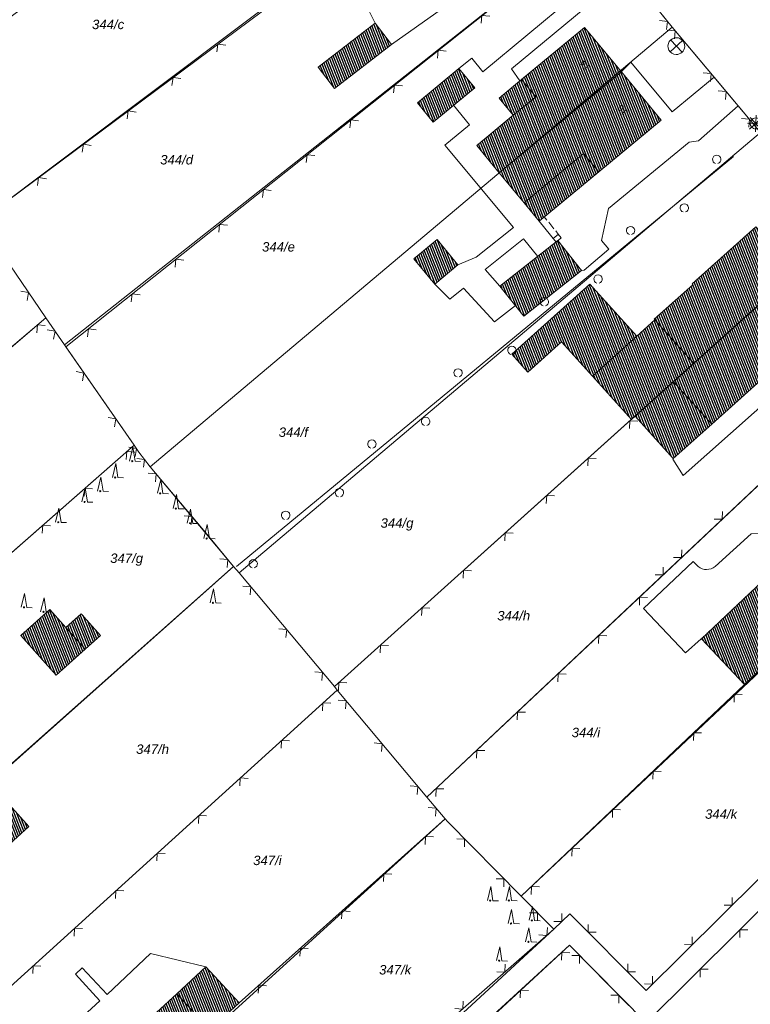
# Model space of a CAD drawing. Header units: metres. Extents: x 345144 to 348639, y 5629211 to 5635235.
# Tile 860 of 1056: x 347641 to 347706, y 5630763 to 5630851. Entities that reach past the tile are written whole.
import ezdxf
from ezdxf.enums import TextEntityAlignment as Align

# ---------------------------------------------------------------- set-up
doc = ezdxf.new("R2010")
doc.units = ezdxf.units.M
doc.header["$MEASUREMENT"] = 0
for name, color, linetype in [('065-066 Ver_Entsorgung', 7, 'Continuous'), ('081-083 Topographie', 7, 'Continuous'), ('AX Flurstück', 7, 'Continuous'), ('AX Gebäude', 7, 'Continuous'), ('Definitionslinie', 7, 'Continuous'), ('Präsentationsobjekt -Text (punktförmig)', 7, 'Continuous')]:
    doc.layers.add(name, color=color, linetype=linetype)
doc.styles.add('ARIAL', font='arial.ttf', dxfattribs={"height": 1})
doc.styles.add('ARIALIT', font='ariali.ttf', dxfattribs={"height": 1})
pattern_1 = [(111.5294117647, (0, 0), (-0.186045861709, -0.07339575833), [])]

# ---------------------------------------------------------------- blocks, each defined once
blk = doc.blocks.new('alk_3504_nrw')
at = {"color": 134, "lineweight": 5, "true_color": 0x00b2b2, "flags": 128}
for points in [[(-0.729333, -0.684), (-0.707333, -0.707333), (0.707333, 0.707333)], [(-0.707333, 0.707333), (0.707333, -0.707333)]]:
    blk.add_lwpolyline(points, dxfattribs=at)
at = {"color": 134, "lineweight": 5, "true_color": 0x00b2b2}
for start, end in [(90, -90), (-90, 90)]:
    blk.add_arc((0, 0), 1, start, end, dxfattribs=at)
blk = doc.blocks.new('alk_5742_nrw')
at = {"color": 134, "lineweight": 5, "true_color": 0x00b2b2, "flags": 128}
for points in [[(1, 0), (-1, 0)], [(0.707333, -0.707333), (-0.707333, 0.707333)], [(-0.707333, -0.707333), (0.707333, 0.707333)], [(0, -1), (0, 1)]]:
    blk.add_lwpolyline(points, dxfattribs=at)
at = {"color": 134, "lineweight": 5, "true_color": 0x00b2b2}
for start, end in [(0, 180), (180, 0)]:
    blk.add_arc((0, 0), 0.666667, start, end, dxfattribs=at)
blk = doc.blocks.new('alk_7200_nrwx2')
at = {"true_color": 0x2e2e2e}
h = blk.add_hatch(color=250, dxfattribs=at)
edge = h.paths.add_edge_path(flags=0)
edge.add_arc((-0.020544, -0.388118), 0.055525, 180, 360, ccw=False)
edge.add_arc((-0.020544, -0.388118), 0.055525, 0, 180, ccw=False)
at = {"color": 250, "lineweight": 5, "true_color": 0x2e2e2e, "flags": 128}
blk.add_lwpolyline([(-0.298168, -0.388118), (-0.020544, 1), (0.257079, -0.388118), (0.812326, -0.388118)], dxfattribs=at)
blk.add_lwpolyline([(-0.298168, -0.388118), (-0.020544, 1), (0.257079, -0.388118), (0.812326, -0.388118)], dxfattribs=at)
at = {"color": 250, "lineweight": 5, "true_color": 0x2e2e2e}
for start, end in [(0, 180), (180, 0)]:
    blk.add_arc((-0.020544, -0.388118), 0.055525, start, end, dxfattribs=at)

msp = doc.modelspace()

# ---------------------------------------------------------------- hatches: boundary and pattern name
at = {"layer": 'AX Gebäude', "true_color": 0x4f4f4f}
h = msp.add_hatch(dxfattribs=at)
h.set_pattern_fill('_USER', color=251, scale=0.2, angle=111.52941176, style=0, pattern_type=0)
h.set_pattern_definition(pattern_1)
h.paths.add_polyline_path([(347667.53, 5630846.463), (347672.626, 5630850.404), (347674.105, 5630848.492), (347669.009, 5630844.55)], flags=0)
h = msp.add_hatch(dxfattribs=at)
h.set_pattern_fill('_USER', color=251, scale=0.2, angle=111.52941176, style=0, pattern_type=0)
h.set_pattern_definition(pattern_1)
h.paths.add_polyline_path([(347685.736, 5630845.354), (347691.377, 5630850.02), (347694.665, 5630846.044), (347683.748, 5630837.016), (347681.729, 5630839.458), (347684.994, 5630842.158), (347687.004, 5630843.821)], flags=0)
h = msp.add_hatch(dxfattribs=at)
h.set_pattern_fill('_USER', color=251, scale=0.2, angle=111.52941176, style=0, pattern_type=0)
h.set_pattern_definition(pattern_1)
h.paths.add_polyline_path([(347676.427, 5630843.262), (347680.131, 5630846.333), (347681.543, 5630844.63), (347677.839, 5630841.559)], flags=0)
h = msp.add_hatch(dxfattribs=at)
h.set_pattern_fill('_USER', color=251, scale=0.2, angle=111.52941176, style=0, pattern_type=0)
h.set_pattern_definition(pattern_1)
h.paths.add_polyline_path([(347683.748, 5630837.016), (347694.665, 5630846.044), (347698.229, 5630841.735), (347692.639, 5630837.111), (347691.286, 5630838.747), (347685.959, 5630834.342)], flags=0)
h = msp.add_hatch(dxfattribs=at)
h.set_pattern_fill('_USER', color=251, scale=0.2, angle=111.52941176, style=0, pattern_type=0)
h.set_pattern_definition(pattern_1)
h.paths.add_polyline_path([(347684.994, 5630842.158), (347683.725, 5630843.691), (347685.736, 5630845.354), (347687.004, 5630843.821)], flags=0)
h = msp.add_hatch(dxfattribs=at)
h.set_pattern_fill('_USER', color=251, scale=0.2, angle=111.52941176, style=0, pattern_type=0)
h.set_pattern_definition(pattern_1)
h.paths.add_polyline_path([(347685.959, 5630834.342), (347691.286, 5630838.747), (347692.639, 5630837.111), (347687.312, 5630832.706)], flags=0)
h = msp.add_hatch(dxfattribs=at)
h.set_pattern_fill('_USER', color=251, scale=0.2, angle=111.52941176, style=0, pattern_type=0)
h.set_pattern_definition(pattern_1)
h.paths.add_polyline_path([(347697.658, 5630823.863), (347697.601, 5630823.926), (347701.069, 5630826.995), (347700.993, 5630827.081), (347706.697, 5630832.191), (347710.292, 5630828.184), (347701.152, 5630819.978)], flags=0)
h = msp.add_hatch(dxfattribs=at)
h.set_pattern_fill('_USER', color=251, scale=0.2, angle=111.52941176, style=0, pattern_type=0)
h.set_pattern_definition(pattern_1)
h.paths.add_polyline_path([(347678.174, 5630831.051), (347680.046, 5630828.779), (347677.966, 5630827.065), (347676.094, 5630829.337)], flags=0)
h = msp.add_hatch(dxfattribs=at)
h.set_pattern_fill('_USER', color=251, scale=0.2, angle=111.52941176, style=0, pattern_type=0)
h.set_pattern_definition(pattern_1)
h.paths.add_polyline_path([(347683.808, 5630826.891), (347688.994, 5630830.973), (347691.112, 5630828.282), (347685.926, 5630824.2)], flags=0)
h = msp.add_hatch(dxfattribs=at)
h.set_pattern_fill('_USER', color=251, scale=0.2, angle=111.52941176, style=0, pattern_type=0)
h.set_pattern_definition(pattern_1)
h.paths.add_polyline_path([(347701.152, 5630819.978), (347710.292, 5630828.184), (347713.589, 5630824.267), (347702.746, 5630814.538), (347699.331, 5630818.343)], flags=0)
h = msp.add_hatch(dxfattribs=at)
h.set_pattern_fill('_USER', color=251, scale=0.2, angle=111.52941176, style=0, pattern_type=0)
h.set_pattern_definition(pattern_1)
h.paths.add_polyline_path([(347684.876, 5630820.788), (347691.853, 5630827.07), (347696.056, 5630822.404), (347692.085, 5630818.837), (347689.32, 5630821.903), (347686.308, 5630819.19)], flags=0)
h = msp.add_hatch(dxfattribs=at)
h.set_pattern_fill('_USER', color=251, scale=0.2, angle=111.52941176, style=0, pattern_type=0)
h.set_pattern_definition(pattern_1)
h.paths.add_polyline_path([(347696.056, 5630822.404), (347697.658, 5630823.863), (347701.152, 5630819.978), (347699.331, 5630818.343), (347695.901, 5630815.268), (347695.573, 5630814.973), (347692.085, 5630818.837)], flags=0)
h = msp.add_hatch(dxfattribs=at)
h.set_pattern_fill('_USER', color=251, scale=0.2, angle=111.52941176, style=0, pattern_type=0)
h.set_pattern_definition(pattern_1)
h.paths.add_polyline_path([(347695.901, 5630815.268), (347699.331, 5630818.343), (347702.746, 5630814.538), (347699.316, 5630811.46)], flags=0)
h = msp.add_hatch(dxfattribs=at)
h.set_pattern_fill('_USER', color=251, scale=0.2, angle=111.52941176, style=0, pattern_type=0)
h.set_pattern_definition(pattern_1)
h.paths.add_polyline_path([(347701.822, 5630795.36), (347707.255, 5630800.481), (347711.118, 5630796.382), (347705.685, 5630791.261)], flags=0)
h = msp.add_hatch(dxfattribs=at)
h.set_pattern_fill('_USER', color=251, scale=0.2, angle=111.52941176, style=0, pattern_type=0)
h.set_pattern_definition(pattern_1)
h.paths.add_polyline_path([(347646.69, 5630794.423), (347644.086, 5630792.11), (347640.931, 5630795.662), (347643.534, 5630797.975), (347644.965, 5630796.365)], flags=0)
h = msp.add_hatch(dxfattribs=at)
h.set_pattern_fill('_USER', color=251, scale=0.2, angle=111.52941176, style=0, pattern_type=0)
h.set_pattern_definition(pattern_1)
h.paths.add_polyline_path([(347644.965, 5630796.365), (347646.35, 5630797.595), (347648.075, 5630795.654), (347646.69, 5630794.423)], flags=0)
h = msp.add_hatch(dxfattribs=at)
h.set_pattern_fill('_USER', color=251, scale=0.2, angle=111.52941176, style=0, pattern_type=0)
h.set_pattern_definition(pattern_1)
h.paths.add_polyline_path([(347633.98, 5630778.711), (347638.147, 5630782.473), (347641.663, 5630778.58), (347637.495, 5630774.817)], flags=0)
h = msp.add_hatch(dxfattribs=at)
h.set_pattern_fill('_USER', color=251, scale=0.2, angle=111.52941176, style=0, pattern_type=0)
h.set_pattern_definition(pattern_1)
h.paths.add_polyline_path([(347654.896, 5630763.615), (347657.501, 5630766.012), (347660.459, 5630762.797), (347659.671, 5630762.072), (347658.212, 5630760.729), (347657.855, 5630760.401)], flags=0)
h = msp.add_hatch(dxfattribs=at)
h.set_pattern_fill('_USER', color=251, scale=0.2, angle=111.52941176, style=0, pattern_type=0)
h.set_pattern_definition(pattern_1)
h.paths.add_polyline_path([(347654.896, 5630763.615), (347657.855, 5630760.401), (347656.145, 5630758.587), (347653.067, 5630761.932)], flags=0)

# ---------------------------------------------------------------- linework, layer by layer
at = {"layer": '081-083 Topographie', "color": 7, "linetype": 'Continuous', "lineweight": 5, "flags": 128}
for points in [[(347674.109, 5630848.493), (347678.571, 5630851.653), (347678.571, 5630851.653), (347679.302, 5630853.734), (347679.302, 5630853.734), (347689.899, 5630861.623)], [(347644.959, 5630821.455), (347692.05, 5630858.933)], [(347667.089, 5630859.079), (347666.267, 5630858.617), (347666.267, 5630858.617), (347668.312, 5630855.73), (347668.312, 5630855.73), (347670.133, 5630853.198), (347670.133, 5630853.198), (347670.943, 5630853.816), (347670.943, 5630853.816), (347672.63, 5630850.406)], [(347692.05, 5630858.933), (347694.338, 5630856.084), (347694.338, 5630856.084), (347695.237, 5630854.965), (347695.237, 5630854.965), (347699.203, 5630850.027), (347699.203, 5630850.027), (347702.956, 5630845.57), (347702.956, 5630845.57), (347705.122, 5630842.998), (347705.122, 5630842.998), (347707.117, 5630840.629), (347707.117, 5630840.629), (347710.182, 5630836.993), (347710.182, 5630836.993), (347714.575, 5630832.081), (347714.575, 5630832.081), (347718.513, 5630827.681), (347718.513, 5630827.681), (347719.251, 5630826.857), (347719.251, 5630826.857), (347722.252, 5630823.504)], [(347637.268, 5630832.689), (347663.83, 5630852.423), (347663.83, 5630852.423), (347668.312, 5630855.73)], [(347680.132, 5630846.334), (347681.277, 5630847.265), (347681.277, 5630847.265), (347682.286, 5630846.044), (347682.286, 5630846.044), (347694.338, 5630856.084)], [(347685.596, 5630845.245), (347684.825, 5630846.328), (347684.825, 5630846.328), (347695.237, 5630854.965)], [(347694.663, 5630846.047), (347695.513, 5630846.919), (347695.513, 5630846.919), (347699.197, 5630842.463), (347699.197, 5630842.463), (347702.956, 5630845.57)], [(347679.654, 5630843.062), (347681.086, 5630841.308), (347681.086, 5630841.308), (347678.871, 5630839.486), (347678.871, 5630839.486), (347685.013, 5630832.139), (347685.013, 5630832.139), (347681.69, 5630829.487), (347681.69, 5630829.487), (347680.048, 5630828.779)], [(347691.112, 5630828.287), (347691.333, 5630828.325), (347691.333, 5630828.325), (347693.545, 5630830.181), (347693.545, 5630830.181), (347692.893, 5630830.963), (347692.893, 5630830.963), (347693.507, 5630833.824), (347693.507, 5630833.824), (347700.718, 5630839.769), (347700.718, 5630839.769), (347701.557, 5630839.88), (347701.557, 5630839.88), (347705.122, 5630842.998)], [(347660.242, 5630801.804), (347704.686, 5630838.469)], [(347637.268, 5630832.689), (347643.172, 5630824.054)], [(347687.305, 5630832.708), (347688.821, 5630830.827)], [(347683.801, 5630826.895), (347682.468, 5630828.38), (347682.468, 5630828.38), (347685.897, 5630831.11), (347685.897, 5630831.11), (347687.188, 5630829.549)], [(347677.967, 5630827.066), (347679.326, 5630825.728), (347679.326, 5630825.728), (347680.545, 5630826.713), (347680.545, 5630826.713), (347683.32, 5630823.695), (347683.32, 5630823.695), (347685.181, 5630825.15)], [(347699.264, 5630811.401), (347700.205, 5630809.943), (347700.205, 5630809.943), (347719.251, 5630826.857)], [(347618.791, 5630803.382), (347643.172, 5630824.054)], [(347643.172, 5630824.054), (347644.835, 5630821.635), (347644.835, 5630821.635), (347644.959, 5630821.455)], [(347677.274, 5630781.181), (347697.112, 5630799.849), (347697.112, 5630799.849), (347699.688, 5630802.273), (347699.688, 5630802.273), (347722.252, 5630823.504)], [(347644.959, 5630821.455), (347651.075, 5630812.675)], [(347724.183, 5630821.456), (347722.992, 5630818.687), (347722.992, 5630818.687), (347707.52, 5630804.785), (347707.52, 5630804.785), (347706.289, 5630804.733), (347706.289, 5630804.733), (347703.053, 5630801.821)], [(347668.99, 5630791.084), (347695.829, 5630815.221)], [(347609.986, 5630776.659), (347610.412, 5630777.033), (347610.412, 5630777.033), (347615.922, 5630781.862), (347615.922, 5630781.862), (347651.075, 5630812.675)], [(347651.075, 5630812.675), (347651.51, 5630812.047), (347651.51, 5630812.047), (347652.517, 5630810.726), (347652.517, 5630810.726), (347657.599, 5630804.666), (347657.599, 5630804.666), (347659.98, 5630801.827), (347659.98, 5630801.827), (347660.458, 5630801.257), (347660.458, 5630801.257), (347668.99, 5630791.084)], [(347688.622, 5630769.383), (347690.059, 5630770.765), (347690.059, 5630770.765), (347696.886, 5630763.924), (347696.886, 5630763.924), (347737.12, 5630803.747), (347737.12, 5630803.747), (347732.975, 5630807.974), (347732.975, 5630807.974), (347732.291, 5630808.67), (347732.291, 5630808.67), (347728.462, 5630812.574)], [(347638.806, 5630783.069), (347659.98, 5630801.827)], [(347701.528, 5630801.805), (347701.082, 5630802.259), (347701.082, 5630802.259), (347696.652, 5630798.065), (347696.652, 5630798.065), (347700.408, 5630794.087), (347700.408, 5630794.087), (347701.821, 5630795.36)], [(347696.878, 5630761.012), (347738.513, 5630802.33), (347738.513, 5630802.33), (347741.028, 5630799.858), (347741.028, 5630799.858), (347742.439, 5630798.471), (347742.439, 5630798.471), (347747.125, 5630793.864)], [(347685.71, 5630772.333), (347705.684, 5630791.262)], [(347629.652, 5630754.909), (347669.238, 5630790.774)], [(347668.99, 5630791.084), (347669.238, 5630790.774)], [(347669.238, 5630790.774), (347677.274, 5630781.181)], [(347677.274, 5630781.181), (347678.906, 5630779.244)], [(347660.46, 5630762.8), (347678.906, 5630779.244)], [(347678.906, 5630779.244), (347679.097, 5630779.016), (347679.097, 5630779.016), (347685.71, 5630772.333)], [(347685.71, 5630772.333), (347688.622, 5630769.383)], [(347673.882, 5630753.194), (347690.035, 5630767.954), (347690.035, 5630767.954), (347695.338, 5630762.574)], [(347633.923, 5630750.067), (347647.992, 5630762.971), (347647.992, 5630762.971), (347645.832, 5630765.364), (347645.832, 5630765.364), (347646.44, 5630765.924), (347646.44, 5630765.924), (347648.667, 5630763.549), (347648.667, 5630763.549), (347652.551, 5630767.219), (347652.551, 5630767.219), (347657.492, 5630766.016)]]:
    msp.add_lwpolyline(points, dxfattribs=at)
at = {"layer": '081-083 Topographie', "color": 7, "linetype": 'Continuous', "lineweight": 5}
msp.add_arc((347702.28, 5630802.774), 1.227085, -127.81352948, -50.9537045, dxfattribs=at)
at = {"layer": 'AX Flurstück', "color": 8, "linetype": 'Continuous', "lineweight": 13, "true_color": 0x808080, "flags": 128}
for points in [[(347629.635, 5630843.336), (347677.221, 5630878.388), (347684.716, 5630868.307), (347637.268, 5630832.689), (347635.34, 5630835.469), (347633.658, 5630837.909), (347629.635, 5630843.336)], [(347637.268, 5630832.689), (347684.716, 5630868.307), (347687.899, 5630864.125), (347692.051, 5630858.933), (347644.834, 5630821.635), (347643.171, 5630824.054), (347637.268, 5630832.689)], [(347644.834, 5630821.635), (347692.051, 5630858.933), (347699.204, 5630850.026), (347652.517, 5630810.726), (347651.51, 5630812.047), (347651.075, 5630812.675), (347644.834, 5630821.635)], [(347783.744, 5630764.878), (347774.853, 5630772.644), (347772.175, 5630774.955), (347766.122, 5630780.404), (347757.905, 5630787.742), (347751.353, 5630793.972), (347747.126, 5630793.864), (347738.514, 5630802.329), (347737.12, 5630803.747), (347728.463, 5630812.574), (347728.565, 5630816.813), (347722.253, 5630823.503), (347714.576, 5630832.081), (347710.182, 5630836.992), (347707.118, 5630840.629), (347699.204, 5630850.026), (347692.051, 5630858.933)], [(347652.517, 5630810.726), (347699.204, 5630850.026), (347707.118, 5630840.629), (347660.458, 5630801.257), (347659.98, 5630801.827), (347652.517, 5630810.726)], [(347660.458, 5630801.257), (347707.118, 5630840.629), (347710.182, 5630836.992), (347714.576, 5630832.081), (347668.99, 5630791.084), (347660.458, 5630801.257)], [(347591.323, 5630798.341), (347635.34, 5630835.469), (347637.268, 5630832.689), (347643.171, 5630824.054), (347600.584, 5630787.618), (347591.323, 5630798.341)], [(347668.99, 5630791.084), (347714.576, 5630832.081), (347722.253, 5630823.503), (347677.274, 5630781.181), (347669.238, 5630790.774), (347668.99, 5630791.084)], [(347600.584, 5630787.618), (347643.171, 5630824.054), (347644.834, 5630821.635), (347651.075, 5630812.675), (347609.986, 5630776.659), (347600.584, 5630787.618)], [(347677.274, 5630781.181), (347722.253, 5630823.503), (347728.565, 5630816.813), (347728.463, 5630812.574), (347685.71, 5630772.333), (347679.097, 5630779.016), (347678.906, 5630779.243), (347677.274, 5630781.181)], [(347609.986, 5630776.659), (347651.075, 5630812.675), (347651.51, 5630812.047), (347652.517, 5630810.726), (347659.98, 5630801.827), (347619.801, 5630766.093), (347613.481, 5630772.94), (347609.986, 5630776.659)], [(347685.71, 5630772.333), (347728.463, 5630812.574), (347737.12, 5630803.747), (347696.886, 5630763.923), (347690.059, 5630770.765), (347688.622, 5630769.383), (347685.71, 5630772.333)], [(347690.059, 5630770.765), (347696.886, 5630763.923), (347737.12, 5630803.747), (347738.514, 5630802.329), (347696.878, 5630761.012), (347690.035, 5630767.954), (347650.563, 5630731.486), (347649.242, 5630733.056), (347688.622, 5630769.383), (347690.059, 5630770.765)], [(347619.801, 5630766.093), (347659.98, 5630801.827), (347660.458, 5630801.257), (347668.99, 5630791.084), (347669.238, 5630790.774), (347629.655, 5630754.911), (347619.801, 5630766.093)], [(347696.878, 5630761.012), (347738.514, 5630802.329), (347747.126, 5630793.864), (347706.442, 5630751.337), (347699.82, 5630758.05), (347696.878, 5630761.012)], [(347629.655, 5630754.911), (347669.238, 5630790.774), (347677.274, 5630781.181), (347678.906, 5630779.243), (347639.65, 5630743.595), (347638.942, 5630744.373), (347629.655, 5630754.911)], [(347639.65, 5630743.595), (347678.906, 5630779.243), (347679.097, 5630779.016), (347685.71, 5630772.333), (347688.622, 5630769.383), (347649.242, 5630733.056), (347639.65, 5630743.595)], [(347650.563, 5630731.486), (347690.035, 5630767.954), (347696.878, 5630761.012), (347699.82, 5630758.05), (347660.229, 5630721.392), (347650.563, 5630731.486)]]:
    msp.add_lwpolyline(points, dxfattribs=at)
at = {"layer": 'AX Gebäude', "color": 7, "linetype": 'Continuous', "lineweight": 5, "flags": 128}
for points in [[(347667.53, 5630846.463), (347672.626, 5630850.404), (347674.105, 5630848.492), (347669.009, 5630844.55), (347667.53, 5630846.463)], [(347685.736, 5630845.354), (347691.377, 5630850.02), (347694.665, 5630846.044), (347683.748, 5630837.016), (347681.729, 5630839.458), (347684.994, 5630842.158), (347687.004, 5630843.821), (347685.736, 5630845.354)], [(347676.427, 5630843.262), (347680.131, 5630846.333), (347681.543, 5630844.63), (347677.839, 5630841.559), (347676.427, 5630843.262)], [(347683.748, 5630837.016), (347694.665, 5630846.044), (347698.229, 5630841.735), (347692.639, 5630837.111), (347691.286, 5630838.747), (347685.959, 5630834.342), (347683.748, 5630837.016)], [(347684.994, 5630842.158), (347683.725, 5630843.691), (347685.736, 5630845.354), (347687.004, 5630843.821), (347684.994, 5630842.158)], [(347685.959, 5630834.342), (347691.286, 5630838.747), (347692.639, 5630837.111), (347687.312, 5630832.706), (347685.959, 5630834.342)], [(347697.658, 5630823.863), (347697.601, 5630823.926), (347701.069, 5630826.995), (347700.993, 5630827.081), (347706.697, 5630832.191), (347710.292, 5630828.184), (347701.152, 5630819.978), (347697.658, 5630823.863)], [(347678.174, 5630831.051), (347680.046, 5630828.779), (347677.966, 5630827.065), (347676.094, 5630829.337), (347678.174, 5630831.051)], [(347683.808, 5630826.891), (347688.994, 5630830.973), (347691.112, 5630828.282), (347685.926, 5630824.2), (347683.808, 5630826.891)], [(347701.152, 5630819.978), (347710.292, 5630828.184), (347713.589, 5630824.267), (347702.746, 5630814.538), (347699.331, 5630818.343), (347701.152, 5630819.978)], [(347684.876, 5630820.788), (347691.853, 5630827.07), (347696.056, 5630822.404), (347692.085, 5630818.837), (347689.32, 5630821.903), (347686.308, 5630819.19), (347684.876, 5630820.788)], [(347696.056, 5630822.404), (347697.658, 5630823.863), (347701.152, 5630819.978), (347699.331, 5630818.343), (347695.901, 5630815.268), (347695.573, 5630814.973), (347692.085, 5630818.837), (347696.056, 5630822.404)], [(347695.901, 5630815.268), (347699.331, 5630818.343), (347702.746, 5630814.538), (347699.316, 5630811.46), (347695.901, 5630815.268)], [(347701.822, 5630795.36), (347707.255, 5630800.481), (347711.118, 5630796.382), (347705.685, 5630791.261), (347701.822, 5630795.36)], [(347646.69, 5630794.423), (347644.086, 5630792.11), (347640.931, 5630795.662), (347643.534, 5630797.975), (347644.965, 5630796.365), (347646.69, 5630794.423)], [(347644.965, 5630796.365), (347646.35, 5630797.595), (347648.075, 5630795.654), (347646.69, 5630794.423), (347644.965, 5630796.365)], [(347633.98, 5630778.711), (347638.147, 5630782.473), (347641.663, 5630778.58), (347637.495, 5630774.817), (347633.98, 5630778.711)], [(347654.896, 5630763.615), (347657.501, 5630766.012), (347660.459, 5630762.797), (347659.671, 5630762.072), (347658.212, 5630760.729), (347657.855, 5630760.401), (347654.896, 5630763.615)], [(347654.896, 5630763.615), (347657.855, 5630760.401), (347656.145, 5630758.587), (347653.067, 5630761.932), (347654.896, 5630763.615)]]:
    msp.add_lwpolyline(points, dxfattribs=at)
at = {"layer": 'Definitionslinie', "color": 7, "linetype": 'Continuous', "lineweight": 5, "flags": 128}
for points in [[(347644.959, 5630821.455), (347692.05, 5630858.933)], [(347682.286, 5630846.044), (347694.338, 5630856.084)], [(347684.825, 5630846.328), (347695.237, 5630854.965)], [(347695.237, 5630854.965), (347699.203, 5630850.027)], [(347670.943, 5630853.816), (347672.63, 5630850.406)], [(347637.268, 5630832.689), (347663.83, 5630852.423)], [(347674.109, 5630848.493), (347678.571, 5630851.653)], [(347682.9, 5630851.012), (347682.197, 5630851.092), (347682.117, 5630850.389)], [(347682.9, 5630851.012), (347682.197, 5630851.092), (347682.117, 5630850.389)], [(347698.709, 5630849.844), (347698.785, 5630850.547), (347698.083, 5630850.624)], [(347698.709, 5630849.844), (347698.785, 5630850.547), (347698.083, 5630850.624)], [(347699.409, 5630849.006), (347699.469, 5630849.711), (347698.765, 5630849.771)], [(347699.409, 5630849.006), (347699.469, 5630849.711), (347698.765, 5630849.771)], [(347699.203, 5630850.027), (347702.956, 5630845.57)], [(347659.276, 5630848.416), (347658.576, 5630848.52), (347658.473, 5630847.82)], [(347659.276, 5630848.416), (347658.576, 5630848.52), (347658.473, 5630847.82)], [(347678.988, 5630847.898), (347678.285, 5630847.978), (347678.205, 5630847.275)], [(347678.988, 5630847.898), (347678.285, 5630847.978), (347678.205, 5630847.275)], [(347680.132, 5630846.334), (347681.277, 5630847.265)], [(347681.277, 5630847.265), (347682.286, 5630846.044)], [(347694.663, 5630846.047), (347695.513, 5630846.919)], [(347695.513, 5630846.919), (347699.197, 5630842.463)], [(347684.825, 5630846.328), (347685.596, 5630845.245)], [(347702.629, 5630845.182), (347702.69, 5630845.886), (347701.985, 5630845.947)], [(347702.629, 5630845.182), (347702.69, 5630845.886), (347701.985, 5630845.947)], [(347655.262, 5630845.435), (347654.563, 5630845.538), (347654.459, 5630844.838)], [(347655.262, 5630845.435), (347654.563, 5630845.538), (347654.459, 5630844.838)], [(347675.075, 5630844.785), (347674.373, 5630844.864), (347674.293, 5630844.162)], [(347675.075, 5630844.785), (347674.373, 5630844.864), (347674.293, 5630844.162)], [(347699.197, 5630842.463), (347702.956, 5630845.57)], [(347702.956, 5630845.57), (347705.122, 5630842.998)], [(347703.979, 5630843.579), (347704.039, 5630844.284), (347703.334, 5630844.344)], [(347703.979, 5630843.579), (347704.039, 5630844.284), (347703.334, 5630844.344)], [(347679.654, 5630843.062), (347681.086, 5630841.308)], [(347651.249, 5630842.453), (347650.549, 5630842.556), (347650.446, 5630841.856)], [(347651.249, 5630842.453), (347650.549, 5630842.556), (347650.446, 5630841.856)], [(347701.557, 5630839.88), (347705.122, 5630842.998)], [(347705.122, 5630842.998), (347707.117, 5630840.629)], [(347671.163, 5630841.671), (347670.461, 5630841.751), (347670.381, 5630841.048)], [(347671.163, 5630841.671), (347670.461, 5630841.751), (347670.381, 5630841.048)], [(347678.871, 5630839.486), (347681.086, 5630841.308)], [(347706.059, 5630841.109), (347706.12, 5630841.814), (347705.415, 5630841.874)], [(347706.059, 5630841.109), (347706.12, 5630841.814), (347705.415, 5630841.874)], [(347647.235, 5630839.471), (347646.535, 5630839.574), (347646.432, 5630838.875)], [(347647.235, 5630839.471), (347646.535, 5630839.574), (347646.432, 5630838.875)], [(347693.507, 5630833.824), (347700.718, 5630839.769)], [(347700.718, 5630839.769), (347701.557, 5630839.88)], [(347678.871, 5630839.486), (347685.013, 5630832.139)], [(347667.251, 5630838.557), (347666.548, 5630838.637), (347666.469, 5630837.935)], [(347667.251, 5630838.557), (347666.548, 5630838.637), (347666.469, 5630837.935)], [(347643.221, 5630836.489), (347642.522, 5630836.592), (347642.419, 5630835.893)], [(347643.221, 5630836.489), (347642.522, 5630836.592), (347642.419, 5630835.893)], [(347663.339, 5630835.444), (347662.636, 5630835.524), (347662.556, 5630834.821)], [(347663.339, 5630835.444), (347662.636, 5630835.524), (347662.556, 5630834.821)], [(347692.893, 5630830.963), (347693.507, 5630833.824)], [(347637.268, 5630832.689), (347643.172, 5630824.054)], [(347687.772, 5630833.085), (347687.305, 5630832.708)], [(347687.772, 5630833.085), (347687.305, 5630832.708)], [(347687.305, 5630832.708), (347687.773, 5630833.084)], [(347687.305, 5630832.708), (347687.773, 5630833.084)], [(347687.305, 5630832.708), (347688.821, 5630830.827)], [(347687.772, 5630833.085), (347688.007, 5630832.793)], [(347687.772, 5630833.085), (347688.007, 5630832.793)], [(347688.164, 5630832.598), (347688.635, 5630832.014)], [(347688.164, 5630832.598), (347688.635, 5630832.014)], [(347659.427, 5630832.33), (347658.724, 5630832.41), (347658.644, 5630831.707)], [(347659.427, 5630832.33), (347658.724, 5630832.41), (347658.644, 5630831.707)], [(347681.69, 5630829.487), (347685.013, 5630832.139)], [(347688.792, 5630831.82), (347689.027, 5630831.528)], [(347688.792, 5630831.82), (347689.027, 5630831.528)], [(347682.468, 5630828.38), (347685.897, 5630831.11)], [(347685.897, 5630831.11), (347687.188, 5630829.549)], [(347688.56, 5630831.151), (347689.028, 5630831.527)], [(347688.56, 5630831.151), (347689.028, 5630831.527)], [(347689.288, 5630831.204), (347688.821, 5630830.827)], [(347689.288, 5630831.204), (347688.821, 5630830.827)], [(347689.027, 5630831.528), (347689.288, 5630831.204)], [(347689.027, 5630831.528), (347689.288, 5630831.204)], [(347692.893, 5630830.963), (347693.545, 5630830.181)], [(347691.333, 5630828.325), (347693.545, 5630830.181)], [(347655.514, 5630829.217), (347654.812, 5630829.296), (347654.732, 5630828.594)], [(347655.514, 5630829.217), (347654.812, 5630829.296), (347654.732, 5630828.594)], [(347680.048, 5630828.779), (347681.69, 5630829.487)], [(347682.468, 5630828.38), (347683.801, 5630826.895)], [(347691.112, 5630828.287), (347691.333, 5630828.325)], [(347641.501, 5630825.613), (347641.631, 5630826.308), (347640.936, 5630826.438)], [(347641.501, 5630825.613), (347641.631, 5630826.308), (347640.936, 5630826.438)], [(347677.967, 5630827.066), (347679.326, 5630825.728)], [(347679.326, 5630825.728), (347680.545, 5630826.713)], [(347680.545, 5630826.713), (347683.32, 5630823.695)], [(347700.205, 5630809.943), (347719.251, 5630826.857)], [(347651.602, 5630826.103), (347650.899, 5630826.183), (347650.82, 5630825.48)], [(347651.602, 5630826.103), (347650.899, 5630826.183), (347650.82, 5630825.48)], [(347683.32, 5630823.695), (347685.181, 5630825.15)], [(347618.791, 5630803.382), (347643.172, 5630824.054)], [(347643.172, 5630824.054), (347644.835, 5630821.635)], [(347643.127, 5630823.361), (347642.423, 5630823.419), (347642.365, 5630822.714)], [(347643.127, 5630823.361), (347642.423, 5630823.419), (347642.365, 5630822.714)], [(347643.875, 5630822.149), (347644.004, 5630822.845), (347643.308, 5630822.973)], [(347643.875, 5630822.149), (347644.004, 5630822.845), (347643.308, 5630822.973)], [(347647.69, 5630822.989), (347646.987, 5630823.069), (347646.907, 5630822.367)], [(347647.69, 5630822.989), (347646.987, 5630823.069), (347646.907, 5630822.367)], [(347699.688, 5630802.273), (347722.252, 5630823.504)], [(347644.835, 5630821.635), (347644.959, 5630821.455)], [(347644.959, 5630821.455), (347651.075, 5630812.675)], [(347646.464, 5630818.42), (347646.588, 5630819.116), (347645.892, 5630819.241)], [(347646.464, 5630818.42), (347646.588, 5630819.116), (347645.892, 5630819.241)], [(347649.322, 5630814.318), (347649.446, 5630815.014), (347648.75, 5630815.138)], [(347649.322, 5630814.318), (347649.446, 5630815.014), (347648.75, 5630815.138)], [(347668.99, 5630791.084), (347695.829, 5630815.221)], [(347696.128, 5630814.817), (347695.422, 5630814.855), (347695.384, 5630814.148)], [(347696.128, 5630814.817), (347695.422, 5630814.855), (347695.384, 5630814.148)], [(347615.922, 5630781.862), (347651.075, 5630812.675)], [(347651.166, 5630811.665), (347651.293, 5630812.361), (347650.597, 5630812.487)], [(347651.166, 5630811.665), (347651.293, 5630812.361), (347650.597, 5630812.487)], [(347651.075, 5630812.675), (347651.51, 5630812.047)], [(347651.124, 5630812.053), (347650.419, 5630812.1), (347650.372, 5630811.394)], [(347651.124, 5630812.053), (347650.419, 5630812.1), (347650.372, 5630811.394)], [(347651.919, 5630810.686), (347652.014, 5630811.387), (347651.313, 5630811.481)], [(347651.919, 5630810.686), (347652.014, 5630811.387), (347651.313, 5630811.481)], [(347651.51, 5630812.047), (347652.517, 5630810.726)], [(347692.41, 5630811.474), (347691.704, 5630811.511), (347691.666, 5630810.805)], [(347692.41, 5630811.474), (347691.704, 5630811.511), (347691.666, 5630810.805)], [(347699.264, 5630811.401), (347700.205, 5630809.943)], [(347652.517, 5630810.726), (347657.599, 5630804.666), (347657.599, 5630804.666), (347659.98, 5630801.827)], [(347652.974, 5630809.403), (347653.036, 5630810.108), (347652.331, 5630810.169)], [(347652.974, 5630809.403), (347653.036, 5630810.108), (347652.331, 5630810.169)], [(347647.364, 5630808.757), (347646.659, 5630808.804), (347646.612, 5630808.098)], [(347647.364, 5630808.757), (347646.659, 5630808.804), (347646.612, 5630808.098)], [(347688.692, 5630808.13), (347687.986, 5630808.168), (347687.949, 5630807.462)], [(347688.692, 5630808.13), (347687.986, 5630808.168), (347687.949, 5630807.462)], [(347656.187, 5630805.572), (347656.248, 5630806.276), (347655.544, 5630806.338)], [(347656.187, 5630805.572), (347656.249, 5630806.277), (347655.544, 5630806.338)], [(347702.98, 5630806.057), (347703.687, 5630806.036), (347703.709, 5630806.743)], [(347702.98, 5630806.057), (347703.687, 5630806.036), (347703.709, 5630806.743)], [(347643.604, 5630805.462), (347642.899, 5630805.508), (347642.852, 5630804.802)], [(347643.604, 5630805.462), (347642.899, 5630805.508), (347642.852, 5630804.802)], [(347684.974, 5630804.787), (347684.268, 5630804.824), (347684.231, 5630804.118)], [(347684.974, 5630804.787), (347684.268, 5630804.824), (347684.231, 5630804.118)], [(347703.053, 5630801.821), (347706.289, 5630804.733)], [(347696.886, 5630763.924), (347737.12, 5630803.747)], [(347699.339, 5630802.631), (347700.046, 5630802.609), (347700.067, 5630803.316)], [(347699.339, 5630802.631), (347700.046, 5630802.609), (347700.067, 5630803.316)], [(347638.806, 5630783.069), (347659.98, 5630801.827)], [(347659.4, 5630801.741), (347659.461, 5630802.445), (347658.757, 5630802.507)], [(347659.4, 5630801.741), (347659.461, 5630802.445), (347658.757, 5630802.507)], [(347659.98, 5630801.827), (347660.458, 5630801.257)], [(347696.652, 5630798.065), (347701.082, 5630802.259)], [(347696.878, 5630761.012), (347738.513, 5630802.33)], [(347697.112, 5630799.849), (347699.688, 5630802.273)], [(347697.693, 5630801.082), (347698.4, 5630801.061), (347698.421, 5630801.768)], [(347697.693, 5630801.082), (347698.4, 5630801.061), (347698.421, 5630801.768)], [(347701.082, 5630802.259), (347701.528, 5630801.805)], [(347660.458, 5630801.257), (347668.99, 5630791.084)], [(347681.257, 5630801.443), (347680.551, 5630801.481), (347680.513, 5630800.775)], [(347681.257, 5630801.443), (347680.551, 5630801.481), (347680.513, 5630800.775)], [(347661.449, 5630799.297), (347661.511, 5630800.001), (347660.807, 5630800.063)], [(347661.449, 5630799.297), (347661.511, 5630800.001), (347660.807, 5630800.063)], [(347677.274, 5630781.181), (347697.112, 5630799.849)], [(347697.003, 5630799.06), (347696.296, 5630799.081), (347696.275, 5630798.375)], [(347697.003, 5630799.06), (347696.296, 5630799.081), (347696.275, 5630798.375)], [(347677.539, 5630798.1), (347676.833, 5630798.137), (347676.795, 5630797.431)], [(347677.539, 5630798.1), (347676.833, 5630798.137), (347676.795, 5630797.431)], [(347696.652, 5630798.065), (347700.408, 5630794.087)], [(347664.662, 5630795.466), (347664.724, 5630796.171), (347664.02, 5630796.232)], [(347664.662, 5630795.466), (347664.724, 5630796.171), (347664.02, 5630796.232)], [(347693.362, 5630795.633), (347692.655, 5630795.655), (347692.633, 5630794.948)], [(347693.362, 5630795.633), (347692.655, 5630795.655), (347692.633, 5630794.948)], [(347673.821, 5630794.756), (347673.115, 5630794.794), (347673.078, 5630794.088)], [(347673.821, 5630794.756), (347673.115, 5630794.794), (347673.078, 5630794.088)], [(347700.408, 5630794.087), (347701.821, 5630795.36)], [(347667.875, 5630791.635), (347667.937, 5630792.34), (347667.233, 5630792.401)], [(347667.875, 5630791.635), (347667.937, 5630792.34), (347667.233, 5630792.401)], [(347689.72, 5630792.207), (347689.014, 5630792.228), (347688.992, 5630791.521)], [(347689.72, 5630792.207), (347689.014, 5630792.228), (347688.992, 5630791.521)], [(347670.104, 5630791.413), (347669.397, 5630791.45), (347669.36, 5630790.744)], [(347670.104, 5630791.413), (347669.397, 5630791.45), (347669.36, 5630790.744)], [(347685.71, 5630772.333), (347705.684, 5630791.262)], [(347629.652, 5630754.909), (347669.238, 5630790.774)], [(347668.99, 5630791.084), (347669.238, 5630790.774)], [(347669.238, 5630790.774), (347677.274, 5630781.181)], [(347705.477, 5630790.377), (347704.77, 5630790.396), (347704.751, 5630789.689)], [(347705.477, 5630790.377), (347704.77, 5630790.396), (347704.751, 5630789.689)], [(347668.678, 5630789.592), (347667.972, 5630789.627), (347667.937, 5630788.921)], [(347668.678, 5630789.592), (347667.972, 5630789.627), (347667.937, 5630788.921)], [(347669.983, 5630789.106), (347670.045, 5630789.81), (347669.341, 5630789.873)], [(347669.983, 5630789.106), (347670.045, 5630789.81), (347669.341, 5630789.873)], [(347686.079, 5630788.78), (347685.372, 5630788.802), (347685.351, 5630788.095)], [(347686.079, 5630788.78), (347685.372, 5630788.802), (347685.351, 5630788.095)], [(347701.848, 5630786.937), (347701.141, 5630786.956), (347701.122, 5630786.25)], [(347701.848, 5630786.937), (347701.141, 5630786.956), (347701.122, 5630786.25)], [(347664.973, 5630786.235), (347664.267, 5630786.27), (347664.232, 5630785.564)], [(347664.973, 5630786.235), (347664.267, 5630786.27), (347664.232, 5630785.564)], [(347673.194, 5630785.273), (347673.256, 5630785.978), (347672.552, 5630786.04)], [(347673.194, 5630785.273), (347673.256, 5630785.978), (347672.552, 5630786.04)], [(347682.438, 5630785.354), (347681.731, 5630785.375), (347681.71, 5630784.668)], [(347682.438, 5630785.354), (347681.731, 5630785.375), (347681.71, 5630784.668)], [(347698.218, 5630783.498), (347697.512, 5630783.517), (347697.493, 5630782.81)], [(347698.218, 5630783.498), (347697.512, 5630783.517), (347697.493, 5630782.81)], [(347661.267, 5630782.878), (347660.561, 5630782.913), (347660.526, 5630782.207)], [(347661.267, 5630782.878), (347660.561, 5630782.913), (347660.526, 5630782.207)], [(347676.405, 5630781.44), (347676.467, 5630782.145), (347675.762, 5630782.207)], [(347676.405, 5630781.44), (347676.467, 5630782.145), (347675.762, 5630782.207)], [(347678.797, 5630781.927), (347678.09, 5630781.949), (347678.068, 5630781.242)], [(347678.797, 5630781.927), (347678.09, 5630781.949), (347678.068, 5630781.242)], [(347677.274, 5630781.181), (347678.906, 5630779.244)], [(347678.03, 5630779.508), (347678.09, 5630780.213), (347677.385, 5630780.273)], [(347678.03, 5630779.508), (347678.09, 5630780.213), (347677.385, 5630780.273)], [(347694.589, 5630780.059), (347693.882, 5630780.078), (347693.863, 5630779.371)], [(347694.589, 5630780.059), (347693.882, 5630780.078), (347693.863, 5630779.371)], [(347657.562, 5630779.521), (347656.856, 5630779.556), (347656.821, 5630778.849)], [(347657.562, 5630779.521), (347656.856, 5630779.556), (347656.821, 5630778.849)], [(347660.46, 5630762.8), (347678.906, 5630779.244)], [(347678.906, 5630779.244), (347679.097, 5630779.016)], [(347679.097, 5630779.016), (347685.71, 5630772.333)], [(347677.853, 5630777.636), (347677.148, 5630777.676), (347677.107, 5630776.97)], [(347677.853, 5630777.636), (347677.148, 5630777.676), (347677.107, 5630776.97)], [(347680.641, 5630776.744), (347680.645, 5630777.452), (347679.938, 5630777.455)], [(347680.641, 5630776.744), (347680.645, 5630777.452), (347679.938, 5630777.455)], [(347653.857, 5630776.164), (347653.15, 5630776.199), (347653.116, 5630775.492)], [(347653.857, 5630776.164), (347653.15, 5630776.199), (347653.116, 5630775.492)], [(347690.96, 5630776.619), (347690.253, 5630776.639), (347690.234, 5630775.932)], [(347690.96, 5630776.619), (347690.253, 5630776.639), (347690.234, 5630775.932)], [(347674.121, 5630774.309), (347673.415, 5630774.349), (347673.375, 5630773.643)], [(347674.121, 5630774.309), (347673.415, 5630774.349), (347673.375, 5630773.643)], [(347684.158, 5630773.19), (347684.162, 5630773.897), (347683.455, 5630773.901)], [(347684.158, 5630773.19), (347684.162, 5630773.897), (347683.455, 5630773.901)], [(347650.151, 5630772.807), (347649.445, 5630772.842), (347649.41, 5630772.135)], [(347650.151, 5630772.807), (347649.445, 5630772.842), (347649.41, 5630772.135)], [(347687.331, 5630773.18), (347686.624, 5630773.199), (347686.605, 5630772.492)], [(347687.331, 5630773.18), (347686.624, 5630773.199), (347686.605, 5630772.492)], [(347685.71, 5630772.333), (347688.622, 5630769.383)], [(347703.858, 5630771.528), (347704.565, 5630771.525), (347704.569, 5630772.232)], [(347703.858, 5630771.528), (347704.565, 5630771.525), (347704.569, 5630772.232)], [(347670.389, 5630770.981), (347669.683, 5630771.022), (347669.642, 5630770.316)], [(347670.389, 5630770.981), (347669.683, 5630771.022), (347669.642, 5630770.316)], [(347687.161, 5630770.151), (347687.166, 5630770.858), (347686.459, 5630770.863)], [(347687.161, 5630770.151), (347687.166, 5630770.858), (347686.459, 5630770.863)], [(347688.622, 5630769.383), (347690.059, 5630770.765)], [(347688.634, 5630770.088), (347689.341, 5630770.074), (347689.354, 5630770.781)], [(347688.634, 5630770.088), (347689.341, 5630770.074), (347689.354, 5630770.781)], [(347690.059, 5630770.765), (347696.886, 5630763.924)], [(347646.446, 5630769.45), (347645.74, 5630769.484), (347645.705, 5630768.778)], [(347646.446, 5630769.45), (347645.74, 5630769.484), (347645.705, 5630768.778)], [(347668.568, 5630751.826), (347688.622, 5630769.383)], [(347687.293, 5630768.883), (347687.999, 5630768.837), (347688.045, 5630769.542)], [(347691.707, 5630769.821), (347691.707, 5630769.114), (347692.414, 5630769.113)], [(347691.707, 5630769.821), (347691.707, 5630769.114), (347692.414, 5630769.113)], [(347705.981, 5630769.341), (347705.274, 5630769.344), (347705.271, 5630768.637)], [(347705.981, 5630769.341), (347705.274, 5630769.344), (347705.271, 5630768.637)], [(347700.305, 5630768.011), (347701.012, 5630768.007), (347701.015, 5630768.715)], [(347700.305, 5630768.011), (347701.012, 5630768.007), (347701.015, 5630768.715)], [(347666.657, 5630767.654), (347665.951, 5630767.695), (347665.91, 5630766.989)], [(347666.657, 5630767.654), (347665.951, 5630767.695), (347665.91, 5630766.989)], [(347673.882, 5630753.194), (347690.035, 5630767.954)], [(347690.035, 5630767.954), (347695.338, 5630762.574)], [(347648.667, 5630763.549), (347652.551, 5630767.219)], [(347652.551, 5630767.219), (347657.492, 5630766.016)], [(347690.047, 5630767.288), (347689.341, 5630767.32), (347689.309, 5630766.613)], [(347690.047, 5630767.288), (347689.341, 5630767.32), (347689.309, 5630766.613)], [(347690.926, 5630766.337), (347690.932, 5630767.044), (347690.224, 5630767.05)], [(347690.926, 5630766.337), (347690.932, 5630767.044), (347690.224, 5630767.05)], [(347642.74, 5630766.092), (347642.034, 5630766.127), (347641.999, 5630765.421)], [(347642.74, 5630766.092), (347642.034, 5630766.127), (347641.999, 5630765.421)], [(347645.832, 5630765.364), (347646.44, 5630765.924)], [(347646.44, 5630765.924), (347648.667, 5630763.549)], [(347683.532, 5630765.591), (347684.238, 5630765.544), (347684.284, 5630766.25)], [(347695.239, 5630766.282), (347695.238, 5630765.575), (347695.946, 5630765.574)], [(347695.239, 5630766.282), (347695.238, 5630765.575), (347695.946, 5630765.574)], [(347702.432, 5630765.819), (347701.725, 5630765.822), (347701.722, 5630765.115)], [(347702.432, 5630765.819), (347701.725, 5630765.822), (347701.722, 5630765.115)], [(347645.832, 5630765.364), (347647.992, 5630762.971)], [(347696.751, 5630764.494), (347697.458, 5630764.49), (347697.462, 5630765.197)], [(347696.751, 5630764.494), (347697.458, 5630764.49), (347697.462, 5630765.197)], [(347662.924, 5630764.327), (347662.218, 5630764.368), (347662.178, 5630763.662)], [(347662.924, 5630764.327), (347662.218, 5630764.368), (347662.178, 5630763.662)], [(347686.356, 5630763.915), (347685.65, 5630763.947), (347685.618, 5630763.24)], [(347686.356, 5630763.915), (347685.65, 5630763.947), (347685.618, 5630763.24)], [(347633.923, 5630750.067), (347647.992, 5630762.971)], [(347679.771, 5630762.297), (347680.476, 5630762.251), (347680.523, 5630762.956)], [(347694.436, 5630762.776), (347694.441, 5630763.484), (347693.734, 5630763.489)], [(347694.436, 5630762.776), (347694.441, 5630763.484), (347693.734, 5630763.489)]]:
    msp.add_lwpolyline(points, dxfattribs=at)
at = {"layer": 'Definitionslinie', "color": 7, "linetype": 'Continuous', "lineweight": 5}
for centre, radius, start, end in [((347703.2, 5630838.216), 0.374771, -74.9996467, -105.0003533), ((347703.2, 5630838.216), 0.374771, -74.9996467, -105.0003533), ((347700.297, 5630833.876), 0.374771, -74.99964671, -105.0003533), ((347700.297, 5630833.876), 0.374771, -74.99964671, -105.0003533), ((347695.486, 5630831.852), 0.374771, -74.9996467, -105.00035329), ((347695.486, 5630831.852), 0.374771, -74.9996467, -105.00035329), ((347692.583, 5630827.512), 0.374771, -74.9996467, -105.0003533), ((347692.583, 5630827.512), 0.374771, -74.9996467, -105.0003533), ((347687.772, 5630825.488), 0.374771, -74.9996467, -105.0003533), ((347687.772, 5630825.488), 0.374771, -74.9996467, -105.0003533), ((347684.869, 5630821.148), 0.374771, -74.9996467, -105.0003533), ((347684.869, 5630821.148), 0.374771, -74.9996467, -105.0003533), ((347680.059, 5630819.125), 0.374771, -74.9996467, -105.0003533), ((347680.059, 5630819.125), 0.374771, -74.9996467, -105.0003533), ((347677.156, 5630814.785), 0.374771, -74.9996467, -105.0003533), ((347677.156, 5630814.785), 0.374771, -74.9996467, -105.0003533), ((347672.345, 5630812.761), 0.374771, -74.9996467, -105.00035329), ((347672.345, 5630812.761), 0.374771, -74.9996467, -105.00035329), ((347669.442, 5630808.421), 0.374771, -74.9996467, -105.0003533), ((347669.442, 5630808.421), 0.374771, -74.9996467, -105.0003533), ((347664.631, 5630806.397), 0.374771, -74.9996467, -105.0003533), ((347664.631, 5630806.397), 0.374771, -74.9996467, -105.0003533), ((347661.728, 5630802.057), 0.374771, -74.9996467, -105.0003533), ((347661.728, 5630802.057), 0.374771, -74.9996467, -105.0003533), ((347702.28, 5630802.774), 1.226566, -127.81352948, -50.9537045)]:
    msp.add_arc(centre, radius, start, end, dxfattribs=at)

# ---------------------------------------------------------------- block references
at = {"layer": '065-066 Ver_Entsorgung', "xscale": 0.75, "yscale": 0.75}
for name, p, rotation in [('alk_3504_nrw', (347699.586, 5630848.344), -2.325521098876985), ('alk_5742_nrw', (347706.697, 5630841.424), -2.326094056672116)]:
    msp.add_blockref(name, p, dxfattribs=dict(at, rotation=rotation))
at = {"layer": '081-083 Topographie', "xscale": 0.9005, "yscale": 0.9005, "rotation": -2.325521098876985}
for p in [(347650.942, 5630811.588), (347649.413, 5630810.127), (347648.077, 5630808.905), (347653.437, 5630808.702), (347646.673, 5630807.939), (347654.838, 5630807.342), (347644.32, 5630806.125), (347656.109, 5630806.033), (347657.599, 5630804.666), (347641.249, 5630798.515), (347658.154, 5630798.916), (347642.994, 5630798.118), (347682.958, 5630772.296), (347684.633, 5630772.305), (347684.825, 5630770.244), (347686.689, 5630770.522), (347686.383, 5630768.607), (347683.769, 5630766.925)]:
    msp.add_blockref('alk_7200_nrwx2', p, dxfattribs=at)

# ---------------------------------------------------------------- texts
at = {"layer": 'Präsentationsobjekt -Text (punktförmig)', "color": 8, "true_color": 0x808080, "style": 'ARIALIT'}
for s, p in [('344/c', (347648.747, 5630850.286)), ('344/d', (347654.878, 5630838.188)), ('344/e', (347663.991, 5630830.399)), ('344/f', (347665.317, 5630813.826)), ('344/g', (347674.595, 5630805.706)), ('347/g', (347650.404, 5630802.557)), ('344/h', (347685.034, 5630797.419)), ('344/i', (347691.496, 5630786.978)), ('347/h', (347652.724, 5630785.487)), ('344/k', (347703.592, 5630779.686)), ('347/i', (347662.997, 5630775.543)), ('347/k', (347674.43, 5630765.765))]:
    msp.add_text(s, height=0.8421, dxfattribs=at).set_placement(p, align=Align.MIDDLE_CENTER)
at = {"layer": 'Präsentationsobjekt -Text (punktförmig)', "color": 7, "style": 'ARIAL'}
for s, p in [('14', (347691.666, 5630846.846)), ('16', (347694.987, 5630842.831))]:
    msp.add_text(s, height=0.5894701, rotation=131.78030152, dxfattribs=at).set_placement(p, align=Align.CENTER)

doc.saveas('drawing.dxf')
